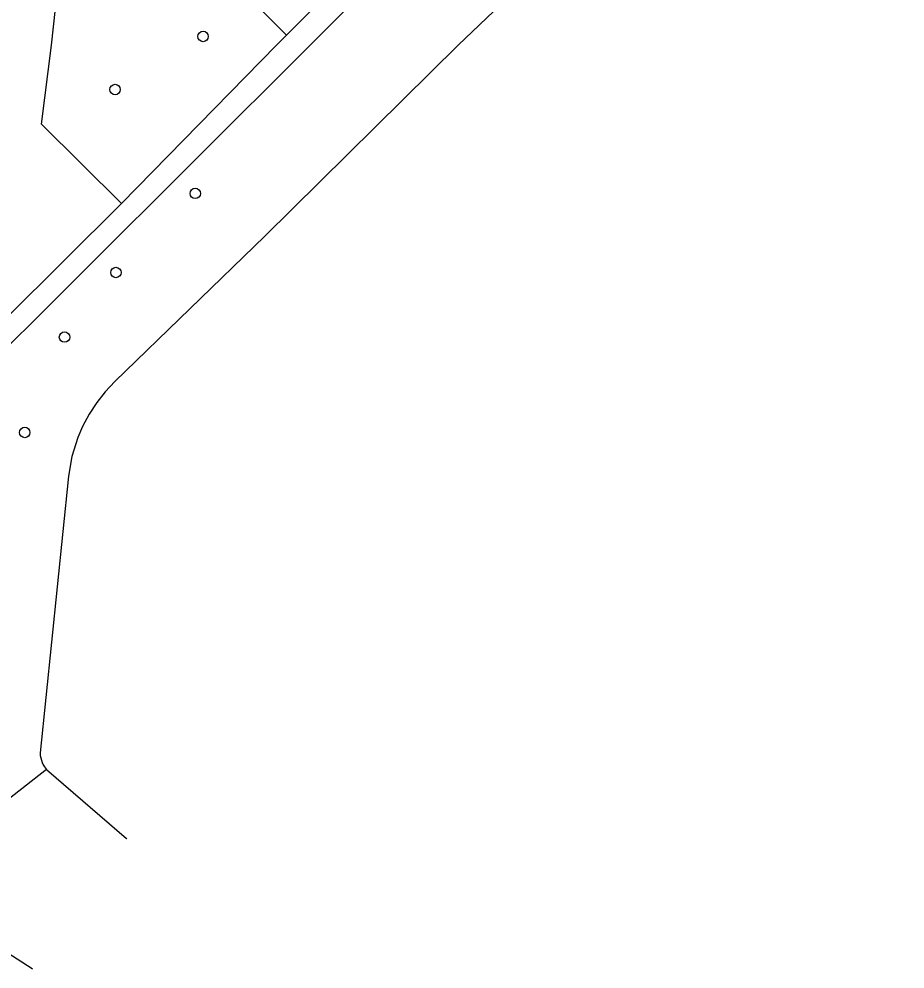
# Model space of a CAD drawing. Extents: x 161928 to 163055, y 386475 to 387428.
# Drawn here: x 162737.6 to 162820.7, y 386913.4 to 387002.4 of the extents above; entities that cross this region are included whole.
import ezdxf

# ---------------------------------------------------------------- set-up
doc = ezdxf.new("R2010")
doc.units = 0
for name, color, linetype in [('IMGEO_Boom', 7, 'Continuous'), ('IMGEO_Groenvoorziening', 7, 'Continuous'), ('IMGEO_Meer_plas_ven_vijver', 7, 'Continuous'), ('IMGEO_Voetpad_halfverhard', 7, 'Continuous'), ('IMGEO_Voetpad_open', 7, 'Continuous')]:
    doc.layers.add(name, color=color, linetype=linetype)

msp = doc.modelspace()

# ---------------------------------------------------------------- linework, layer by layer
at = {"layer": 'IMGEO_Boom'}
for centre in [(162754.846, 387000.804), (162746.591, 386995.831), (162754.107, 386986.096), (162746.67, 386978.684), (162741.853, 386972.634), (162738.122, 386963.696)]:
    msp.add_circle(centre, 0.489, dxfattribs=at)
at = {"layer": 'IMGEO_Groenvoorziening'}
for points in [[(162747.184, 386985.166), (162739.684, 386992.573), (162740.623, 387000), (162742.886, 387020.627), (162749.79, 387013.755), (162762.672, 387000.932)], [(162740.165, 386932.107), (162727.428, 386922.197)]]:
    msp.add_lwpolyline(points, dxfattribs=at)
at = {"layer": 'IMGEO_Meer_plas_ven_vijver'}
for points in [[(162785.423, 387006.365), (162778.747, 387000.003), (162760.645, 386982.09), (162746.558, 386968.458), (162745.668, 386967.516), (162744.866, 386966.499), (162744.158, 386965.414), (162743.55, 386964.27), (162743.104, 386963.23), (162742.55, 386961.442), (162742.231, 386959.597), (162739.557, 386933.665), (162739.578, 386933.434), (162739.619, 386933.205), (162739.68, 386932.981), (162739.761, 386932.764), (162739.862, 386932.554), (162739.98, 386932.355), (162740.165, 386932.107)], [(162740.165, 386932.107), (162747.673, 386925.641), (162747.703, 386925.615)]]:
    msp.add_lwpolyline(points, dxfattribs=at)
at = {"layer": 'IMGEO_Voetpad_halfverhard'}
for points in [[(162820.657, 387074.3), (162820.174, 387072.554), (162818.397, 387067.362), (162816.164, 387062.349), (162813.925, 387057.865), (162813.631, 387057.321), (162807.092, 387046.491), (162801.899, 387038.328), (162797.297, 387032.426), (162793.667, 387028.499), (162784.047, 387019.222), (162764.875, 387000.002), (162732.493, 386967.738)], [(162809.51, 387054.063), (162803.095, 387043.649), (162799.565, 387038.456), (162796.492, 387034.581), (162793.561, 387031.419), (162782.428, 387020.251), (162771.704, 387009.933), (162762.672, 387000.932)], [(162762.672, 387000.932), (162761.741, 387000), (162747.184, 386985.166)], [(162747.184, 386985.166), (162736.425, 386974.441), (162735.377, 386973.356), (162734.879, 386972.962), (162734.464, 386972.796), (162733.593, 386972.775), (162733.062, 386972.835)]]:
    msp.add_lwpolyline(points, dxfattribs=at)
at = {"layer": 'IMGEO_Voetpad_open'}
msp.add_lwpolyline([(162738.864, 386913.421), (162738.828, 386913.444), (162728.42, 386920.117)], dxfattribs=at)

doc.saveas('drawing.dxf')
